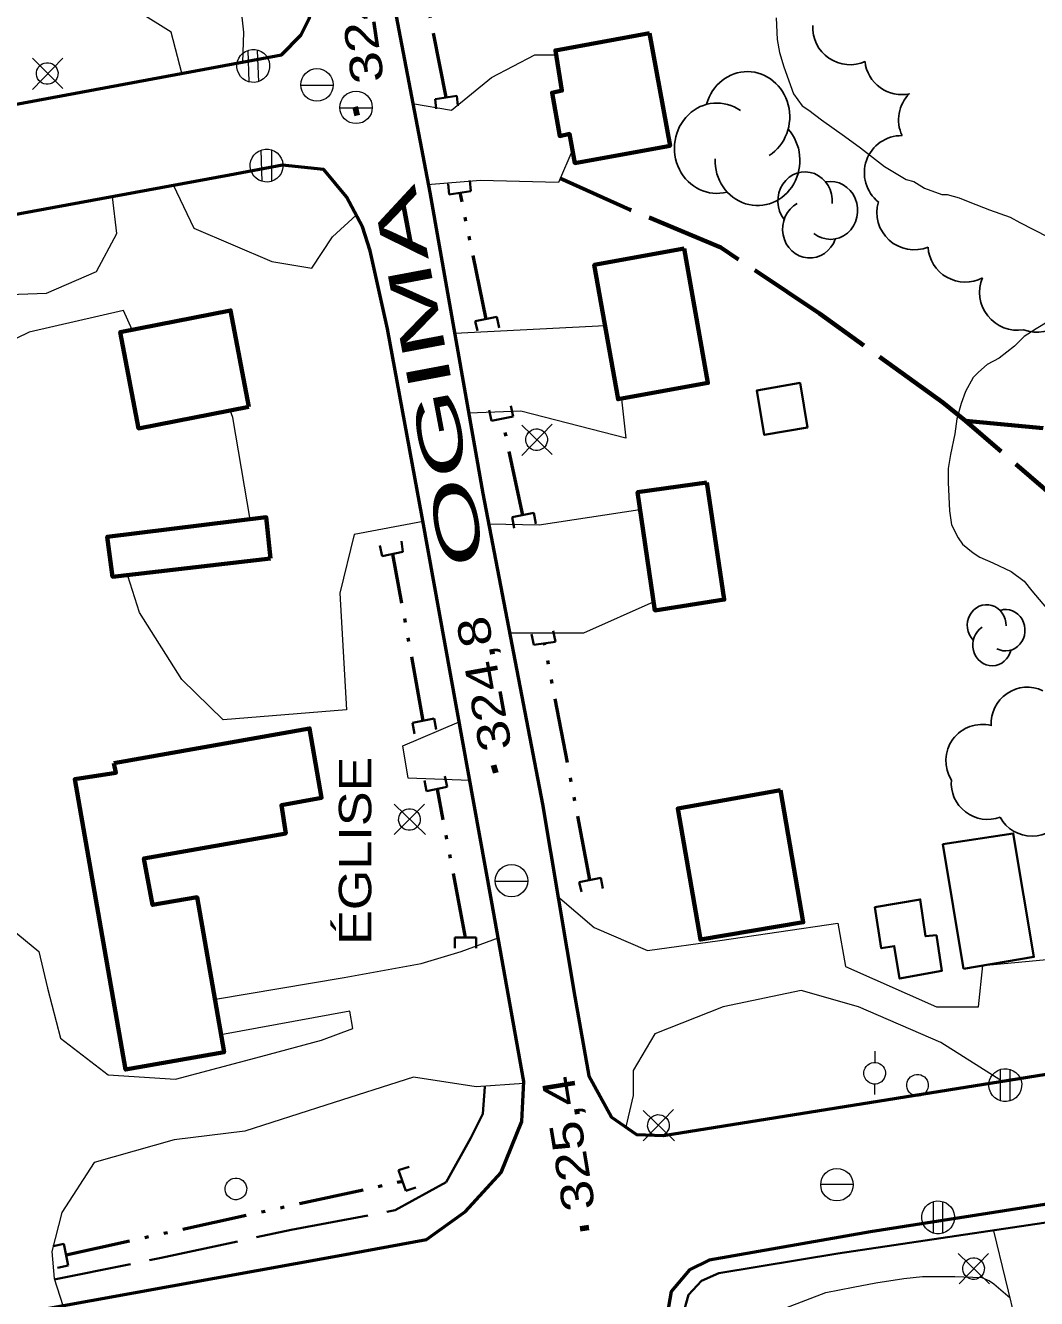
# Model space of a CAD drawing. Extents: x 240591 to 242335, y 5323482 to 5326937.
# Drawn here: x 241266.2 to 241359.7, y 5324733.2 to 5324850.8 of the extents above; entities that cross this region are included whole.
import ezdxf

# ---------------------------------------------------------------- set-up
doc = ezdxf.new("R2010")
doc.units = 0
doc.header["$LTSCALE"] = 1.2
doc.linetypes.add('DASH_DOUBLE_DOT', pattern=[9.2, 5, -1.2, 0.3, -1.2, 0.3, -1.2])
doc.linetypes.add('LONG_DASHED', pattern=[7.5, 6, -1.5])
for name, color, linetype, lineweight in [('19', 7, 'Continuous', 13), ('2', 7, 'Continuous', 13), ('21', 7, 'Continuous', 53), ('22', 7, 'LONG_DASHED', 70), ('26', 7, 'Continuous', 35), ('3', 7, 'Continuous', 140), ('31', 7, 'Continuous', 70), ('36', 7, 'Continuous', 13), ('4', 7, 'DASH_DOUBLE_DOT', 53), ('44', 7, 'Continuous', 25)]:
    doc.layers.add(name, color=color, linetype=linetype, lineweight=lineweight)

msp = doc.modelspace()

# ---------------------------------------------------------------- linework, layer by layer
at = {"layer": '19'}
for p, q in [((241305.9, 5324822.4), (241319.8, 5324823.1)), ((241359.6, 5324723.6), (241355.7, 5324739.5))]:
    msp.add_line(p, q, dxfattribs=at)
for points in [[(241280.7, 5324846.4), (241279.7, 5324850.2), (241273.5, 5324854.1), (241273.4, 5324857.8), (241278.9, 5324858.3)], [(241283, 5324858.6), (241285.6, 5324858.9), (241285.9, 5324854.7), (241286.4, 5324850.2), (241286.3, 5324847.4)], [(241302, 5324843.6), (241305.6, 5324843), (241309.3, 5324846), (241313.3, 5324848.1), (241315.3, 5324848.1)], [(241316.8, 5324839.4), (241315.5, 5324836.3), (241308.3, 5324836.5), (241303.4, 5324836.1)], [(241279.9, 5324836.1), (241281.8, 5324832.1), (241289, 5324829), (241292.7, 5324828.4), (241294.6, 5324831.3), (241296.8, 5324833.3)], [(241259.5, 5324832.3), (241260.9, 5324827.8), (241263, 5324825.9), (241268.2, 5324826.1), (241272.8, 5324828.1), (241274.7, 5324831.6), (241274.3, 5324835)], [(241276.1, 5324822.7), (241275.3, 5324824.5), (241266.6, 5324822.5), (241262.9, 5324820.7), (241259.5, 5324820)], [(241321.3, 5324816.3), (241321.7, 5324812.7), (241312, 5324815.2), (241307.2, 5324815)], [(241287, 5324805.2), (241285.4, 5324814.6), (241285.2, 5324815.2)], [(241309.1, 5324804.8), (241313.7, 5324804.7), (241323, 5324806.1)], [(241303, 5324805), (241296.6, 5324803.8), (241295.3, 5324798.4), (241295.9, 5324787.6), (241284.5, 5324786.7), (241280.7, 5324790.4), (241276.8, 5324796.6), (241275.7, 5324800)], [(241324.3, 5324797.6), (241317.8, 5324794.7), (241311, 5324794.7)], [(241307.3, 5324781.1), (241301.6, 5324781.3), (241301.1, 5324784.3), (241306.3, 5324786.5)], [(241315.4, 5324770.4), (241318.8, 5324767.5), (241323.7, 5324765.4), (241330.4, 5324766.3), (241341.3, 5324767.9), (241342, 5324763.9), (241350.4, 5324760.2), (241354.3, 5324760.2), (241354.7, 5324764), (241364.2, 5324764.9), (241364.8, 5324759.1), (241363, 5324755.6), (241362.9, 5324754.3)], [(241264.3, 5324767.9), (241267.5, 5324765.3), (241268.3, 5324761.9), (241269.5, 5324757.3), (241273.9, 5324753.9), (241280.1, 5324753.5), (241288, 5324755.6), (241293.6, 5324757.1), (241296.5, 5324758.2), (241296.2, 5324759.8), (241284.3, 5324757.6)], [(241283.8, 5324760.9), (241295.7, 5324762.9), (241302.8, 5324764.2), (241306.5, 5324765.3), (241310, 5324766.6)], [(241356.5, 5324753.3), (241350.8, 5324756.9), (241343.2, 5324760.2), (241337.9, 5324761.7), (241330.7, 5324760.2), (241324.4, 5324757.7), (241322.4, 5324754.3), (241322.4, 5324752), (241321.7, 5324749.1)], [(241312.3, 5324753.1), (241307.9, 5324752.8), (241302.1, 5324753.7), (241294, 5324751.1), (241286.5, 5324748.7), (241280, 5324747.9), (241272.6, 5324745.8), (241269.6, 5324741.2), (241268.7, 5324737.6), (241268.9, 5324735.1), (241269.7, 5324732.6)]]:
    msp.add_lwpolyline(points, dxfattribs=at)
at = {"layer": '2'}
for points in [[(241335.6, 5324851.5), (241335.7, 5324849.5), (241335.9, 5324848.3), (241336.3, 5324847), (241337.2, 5324844.5), (241338, 5324843.4), (241338.6, 5324843), (241339.8, 5324842.1), (241341.9, 5324840.6), (241343.4, 5324839.5), (241345.6, 5324837.8), (241347.6, 5324836.6), (241348.3, 5324836.4), (241349.3, 5324835.8), (241350.9, 5324835.2), (241351.4, 5324835.2), (241352.5, 5324834.9), (241353.5, 5324834.5), (241355.3, 5324833.8), (241357.2, 5324833.1), (241358.1, 5324832.6), (241360.7, 5324831.3)], [(241360.8, 5324823.5), (241359.6, 5324822.8), (241358.5, 5324822.1), (241357.6, 5324821.2), (241356.2, 5324820.1), (241355.1, 5324819.5), (241354.3, 5324818.8), (241353.8, 5324818.3), (241353.1, 5324817), (241352.7, 5324815.9), (241352.3, 5324814.5), (241352.1, 5324813.1), (241351.7, 5324811.2), (241351.5, 5324809.9), (241351.5, 5324808.6), (241351.6, 5324806), (241351.8, 5324804.7), (241352.4, 5324803.5), (241352.8, 5324802.9), (241353.8, 5324802.1), (241354.4, 5324801.7), (241355.6, 5324801.2), (241357.3, 5324800.4), (241358.5, 5324799.5), (241359.2, 5324798.6), (241360.9, 5324796.6)], [(241340.2, 5324733.8), (241342.7, 5324734.3), (241344.8, 5324734.7), (241347.4, 5324735.1), (241349.1, 5324735.3), (241350.3, 5324735.3), (241352.1, 5324735.3), (241354.6, 5324735.2), (241355.3, 5324734.9), (241355.7, 5324734.6), (241357.2, 5324733.3)], [(241326.9, 5324723.2), (241327.3, 5324723.5), (241327.7, 5324723.9), (241328.1, 5324724.6), (241328.5, 5324725.8), (241328.9, 5324727), (241329.9, 5324729.3), (241330.3, 5324729.8), (241331.3, 5324730.7), (241332.1, 5324731.4), (241333.1, 5324731.9), (241334.2, 5324732.3), (241335.3, 5324732.4), (241336.5, 5324732.4), (241340.2, 5324733.8)]]:
    msp.add_lwpolyline(points, dxfattribs=at)
at = {"layer": '21'}
for points in [[(241283.2, 5324909.1), (241281.1, 5324911.9), (241278.1, 5324913.5), (241273.7, 5324913), (241249.5, 5324908.6), (241202.6, 5324899.9), (241168.3, 5324893.6), (241166.2, 5324892), (241164.7, 5324890), (241164.1, 5324887.4), (241165.7, 5324879.2), (241174.6, 5324831.6), (241176.7, 5324829.5), (241178.9, 5324828.5), (241182.8, 5324828.5), (241200.3, 5324831.7), (241239.9, 5324838.8), (241289.9, 5324848.1), (241291.7, 5324849.9), (241292.5, 5324851.5), (241293.4, 5324855.4)], [(241300.1, 5324853.8), (241303.6, 5324835.4), (241308.5, 5324807.6), (241314, 5324778.9), (241317, 5324761.1), (241318.3, 5324753.8), (241320.4, 5324750), (241322.7, 5324748.4), (241325.2, 5324748.3), (241357.1, 5324753.4), (241382.6, 5324757.5)], [(241297.4, 5324832.2), (241295.9, 5324835), (241293.8, 5324837.5), (241290, 5324837.9), (241285.1, 5324837), (241238, 5324828.3), (241181, 5324818), (241179.1, 5324816.7), (241178.3, 5324815), (241177.9, 5324813), (241178.6, 5324809), (241187.1, 5324763.2), (241193.9, 5324725.9)], [(241202, 5324721.6), (241222.5, 5324724.6), (241257, 5324730.3), (241295.1, 5324737.2), (241303.3, 5324738.7), (241306.9, 5324741.3), (241310.2, 5324744.9), (241312.1, 5324749.6), (241312.3, 5324753.3), (241309.3, 5324770), (241302.9, 5324805.4), (241299.7, 5324822.8), (241298.1, 5324830), (241297.4, 5324832.2)], [(241366.5, 5324742.9), (241344.3, 5324739.4), (241329.4, 5324736.8), (241327.6, 5324735.9), (241325.9, 5324733.9), (241325.5, 5324731.6), (241325.7, 5324729.8), (241330.1, 5324705.5), (241335.7, 5324675.6), (241339.6, 5324652.6), (241339.3, 5324649.5), (241337.7, 5324646.6), (241336.3, 5324644.4), (241334.7, 5324642.5), (241328.8, 5324639.5), (241294.8, 5324620.7), (241263, 5324603.3), (241225.2, 5324583), (241188, 5324563.5), (241185, 5324562.4), (241181.9, 5324562.1)]]:
    msp.add_lwpolyline(points, dxfattribs=at)
at = {"layer": '21', "linetype": 'LONG_DASHED', "lineweight": 35}
msp.add_lwpolyline([(241268.9, 5324735), (241278.8, 5324737), (241290.8, 5324739.6), (241300.4, 5324741.4), (241305.1, 5324744), (241307.4, 5324748.1), (241308.5, 5324750.3), (241308.7, 5324752.8)], dxfattribs=at)
at = {"layer": '22'}
for points in [[(241392.5, 5324765), (241391, 5324775.7), (241386.6, 5324786.4), (241376.2, 5324796), (241363.2, 5324805.6), (241353.1, 5324814.3), (241351, 5324816), (241339.6, 5324824.2), (241330.5, 5324830.3), (241322.1, 5324833.8), (241315.6, 5324836.7)], [(241353.1, 5324814.3), (241364.9, 5324813.2), (241380.2, 5324812.8), (241390.3, 5324813.9), (241397.6, 5324816.4), (241402.3, 5324818.4), (241406.7, 5324818.8), (241410.9, 5324818.6), (241416.8, 5324819.8), (241423.5, 5324821.9), (241426.2, 5324822.4), (241429.2, 5324823.1)]]:
    msp.add_lwpolyline(points, dxfattribs=at)
at = {"layer": '22', "linetype": 'Continuous', "lineweight": 35}
msp.add_lwpolyline([(241365.5, 5324741), (241341.3, 5324737.4), (241330.3, 5324735.6), (241328.7, 5324734.9), (241327.5, 5324733.6), (241326.9, 5324731.5), (241325.6, 5324730.6)], dxfattribs=at)
at = {"layer": '26'}
for p, q in [((241304.1, 5324844), (241306.1, 5324844.3)), ((241304.1, 5324844), (241304.2, 5324843.1)), ((241306.1, 5324844.3), (241306.2, 5324843.4)), ((241305.4, 5324835.2), (241305.3, 5324836.2)), ((241307.4, 5324835.5), (241305.4, 5324835.2)), ((241307.4, 5324835.5), (241307.3, 5324836.5)), ((241307.8, 5324823.5), (241309.8, 5324823.9)), ((241309.8, 5324823.9), (241310, 5324822.9)), ((241307.8, 5324823.5), (241308, 5324822.6)), ((241311.3, 5324814.7), (241311.1, 5324815.7)), ((241309.3, 5324814.3), (241309.1, 5324815.3)), ((241311.3, 5324814.7), (241309.3, 5324814.3)), ((241311.2, 5324805.4), (241313.2, 5324805.8)), ((241311.2, 5324805.4), (241311.4, 5324804.4)), ((241313.2, 5324805.8), (241313.4, 5324804.8)), ((241299.2, 5324801.8), (241299, 5324802.8)), ((241301.1, 5324802.2), (241301, 5324803.2)), ((241301.1, 5324802.2), (241299.2, 5324801.8)), ((241313.2, 5324793.6), (241313, 5324794.6)), ((241315.2, 5324793.9), (241315, 5324794.9)), ((241315.2, 5324793.9), (241313.2, 5324793.6)), ((241302, 5324786.4), (241304, 5324786.8)), ((241302, 5324786.4), (241302.2, 5324785.4)), ((241304, 5324786.8), (241304.2, 5324785.8)), ((241305.2, 5324780.5), (241305, 5324781.5)), ((241303.3, 5324780.1), (241303.1, 5324781.1)), ((241305.2, 5324780.5), (241303.3, 5324780.1)), ((241317.4, 5324771.7), (241319.4, 5324772.1)), ((241319.4, 5324772.1), (241319.6, 5324771.1)), ((241317.4, 5324771.7), (241317.6, 5324770.8)), ((241305.9, 5324766.6), (241305.9, 5324765.6)), ((241305.9, 5324766.6), (241307.9, 5324766.6)), ((241307.9, 5324766.6), (241307.9, 5324765.6)), ((241300.7, 5324745.1), (241301.7, 5324745.4)), ((241301.4, 5324743.2), (241300.7, 5324745.1)), ((241301.4, 5324743.2), (241302.3, 5324743.5)), ((241269.8, 5324738.3), (241268.8, 5324738.1)), ((241269.8, 5324738.3), (241270.2, 5324736.3)), ((241270.2, 5324736.3), (241269.2, 5324736.1))]:
    msp.add_line(p, q, dxfattribs=at)
at = {"layer": '3'}
for p, q in [((241296.7, 5324843.3), (241296.9, 5324842.5)), ((241309.5, 5324782.5), (241309.7, 5324781.8)), ((241317.5, 5324739.7), (241318.3, 5324739.8))]:
    msp.add_line(p, q, dxfattribs=at)
at = {"layer": '31'}
for points in [[(241323.9, 5324850.1), (241325.8, 5324839.7), (241317, 5324838.1), (241316.5, 5324840.8), (241315.6, 5324840.6), (241314.9, 5324844.6), (241315.8, 5324844.8), (241315.2, 5324848.5)], [(241327.1, 5324830.2), (241329.3, 5324817.8), (241321, 5324816.3), (241318.8, 5324828.7)], [(241286.9, 5324815.6), (241276.7, 5324813.6), (241275, 5324822.5), (241285.2, 5324824.5)], [(241329.2, 5324808.6), (241330.8, 5324797.8), (241324.4, 5324796.8), (241322.8, 5324807.7)], [(241288.9, 5324801.6), (241274.3, 5324799.9), (241273.8, 5324803.6), (241288.5, 5324805.4)], [(241274.4, 5324782.7), (241292.5, 5324785.9), (241293.6, 5324779.5), (241289.9, 5324778.8), (241290.3, 5324776.2), (241277.2, 5324773.9), (241278, 5324769.6), (241282.1, 5324770.3), (241284.6, 5324756), (241275.5, 5324754.4), (241270.8, 5324781.2), (241274.6, 5324781.8)], [(241336, 5324780.2), (241338.1, 5324768), (241328.6, 5324766.4), (241326.5, 5324778.5)]]:
    msp.add_lwpolyline(points, close=True, dxfattribs=at)
at = {"layer": '31', "lineweight": 35}
for points in [[(241338.5, 5324813.7), (241334.5, 5324813), (241333.8, 5324817.1), (241337.8, 5324817.8)], [(241352.9, 5324763.7), (241351, 5324775.2), (241357.5, 5324776.2), (241359.4, 5324764.8)], [(241344.7, 5324769.4), (241348.9, 5324770.1), (241349.4, 5324766.7), (241350.4, 5324766.8), (241350.9, 5324763.5), (241347, 5324762.8), (241346.5, 5324765.8), (241345.3, 5324765.6)]]:
    msp.add_lwpolyline(points, close=True, dxfattribs=at)
at = {"layer": '36'}
for p, q in [((241286.8, 5324848.5), (241286.9, 5324845.6)), ((241287.8, 5324845.6), (241287.7, 5324848.5)), ((241269.7, 5324845), (241266.9, 5324847.8)), ((241269.7, 5324847.8), (241266.9, 5324844.9)), ((241291.7, 5324845.3), (241294.7, 5324845.3)), ((241295.3, 5324843.2), (241298.3, 5324843.2)), ((241288, 5324839.3), (241288.1, 5324836.4)), ((241289, 5324836.4), (241289, 5324839.3)), ((241314.9, 5324814), (241312.1, 5324811.1)), ((241314.9, 5324811.2), (241312.1, 5324813.9)), ((241303.2, 5324776.1), (241300.3, 5324778.9)), ((241303.1, 5324778.9), (241300.3, 5324776.1)), ((241309.6, 5324771.8), (241312.6, 5324771.8)), ((241344.7, 5324756.1), (241344.7, 5324755.1)), ((241356.3, 5324754.4), (241356.3, 5324751.5)), ((241357.2, 5324751.5), (241357.2, 5324754.4)), ((241344.7, 5324752.1), (241344.7, 5324753.1)), ((241326.1, 5324750.7), (241323.3, 5324747.8)), ((241326.2, 5324747.8), (241323.3, 5324750.6)), ((241339.7, 5324743.8), (241342.7, 5324743.8)), ((241350.1, 5324742.2), (241350.1, 5324739.3)), ((241351, 5324739.3), (241351, 5324742.2)), ((241355.3, 5324734.6), (241352.4, 5324737.4)), ((241355.2, 5324737.4), (241352.5, 5324734.6))]:
    msp.add_line(p, q, dxfattribs=at)
for centre in [(241293.179, 5324845.322), (241296.789, 5324843.242), (241311.149, 5324771.832), (241341.209, 5324743.762)]:
    msp.add_circle(centre, 1.5, dxfattribs=at)
for centre, major_axis in [((241287.295, 5324847.067), (-0.703, 1.345)), ((241268.262, 5324846.375), (-0.463, 0.886)), ((241288.525, 5324837.867), (-0.703, 1.345)), ((241313.472, 5324812.555), (-0.463, 0.886)), ((241301.722, 5324777.485), (-0.463, 0.886)), ((241344.692, 5324754.049), (-0.463, 0.886)), ((241356.765, 5324752.957), (-0.703, 1.345)), ((241348.65, 5324752.943), (-0.463, 0.886)), ((241324.722, 5324749.235), (-0.463, 0.886)), ((241285.69, 5324743.373), (-0.463, 0.886)), ((241350.565, 5324740.747), (-0.703, 1.345)), ((241353.832, 5324736.015), (-0.463, 0.886))]:
    msp.add_ellipse(centre, major_axis=major_axis, ratio=0.999959, dxfattribs=at)
at = {"layer": '4'}
for p, q in [((241305.1, 5324844.2), (241301.1, 5324864.5)), ((241308.8, 5324823.7), (241306.4, 5324835.4)), ((241312.2, 5324805.6), (241310.3, 5324814.5)), ((241303, 5324786.6), (241300.2, 5324802)), ((241318.4, 5324771.9), (241314.2, 5324793.8)), ((241306.9, 5324766.6), (241304.3, 5324780.3)), ((241270, 5324737.3), (241301.1, 5324744.1))]:
    msp.add_line(p, q, dxfattribs=at)
at = {"layer": '44'}
msp.add_arc((241357.89, 5324826.164), 3.499, 157.37331, 279.21476, dxfattribs=at)
for centre, major_axis, ratio, start_param, end_param in [((241342.42, 5324850.618), (1.972, -2.813), 0.999785, 4.0451591, 6.0934837), ((241347.211, 5324847.852), (0.771, -3.34), 0.99951, 4.594079, 6.2652063), ((241332.934, 5324842.376), (-0.001, 4.17), 0.939648, 3.6830901, 7.5696654), ((241330.12, 5324839.474), (-0.001, 4.17), 0.939648, 5.6960186, 9.6658936), ((241350.337, 5324842.081), (-2.716, 2.116), 0.994836, 6.1534749, 7.3816566), ((241333.872, 5324838.35), (-0.001, 4.17), 0.939648, 1.5394506, 5.4784596), ((241347.187, 5324837.197), (1.816, -2.926), 0.999492, 2.5743987, 5.0537963), ((241338.262, 5324834.621), (0.001, -2.672), 0.939648, 1.473045, 5.412054), ((241340.616, 5324833.732), (0.001, -2.672), 0.939648, 5.629613, 9.599488), ((241338.701, 5324832.004), (0.001, -2.672), 0.939648, 3.6166845, 7.5032598), ((241348.341, 5324833.534), (2.288, -2.567), 0.999755, 3.6951511, 5.9393919), ((241353.06, 5324830.551), (2.851, -1.919), 0.999862, 3.7927572, 5.7892066), ((241359.702, 5324826.076), (1.162, 3.398), 0.999995, 3.1151229, 5.2447683), ((241355.044, 5324795.416), (-0.001, 1.909), 0.939648, 4.6880717, 8.6579468), ((241356.787, 5324794.966), (-0.001, 1.909), 0.939648, 2.6751433, 6.5617186), ((241355.551, 5324793.596), (-0.001, 1.909), 0.939648, 0.5315038, 4.4705128), ((241358.802, 5324786.36), (-3.247, 0.813), 0.997972, 4.5163874, 6.5918823), ((241354.616, 5324782.918), (-0.877, -3.232), 0.999679, 3.1507306, 5.5403639), ((241355.124, 5324780.823), (3.343, -0.194), 0.994527, 3.1060956, 5.1255003), ((241359.24, 5324779.275), (3.346, 0), 0.996851, 3.6332878, 5.7914902)]:
    msp.add_ellipse(centre, major_axis=major_axis, ratio=ratio, start_param=start_param, end_param=end_param, dxfattribs=at)

# ---------------------------------------------------------------- texts
at = {"layer": '21', "width": 2}
msp.add_text('OGIMA', height=4, rotation=100.68, dxfattribs=at).set_placement((241308.8, 5324801.2))
at = {"layer": '3'}
for s, rotation, width, p in [('324,4', 98.409, 1.3, (241299.4, 5324845.7)), ('324,8', 100.266, 1.25, (241311.2, 5324784.1)), ('325,4', 99.324, 1.25, (241318.9, 5324741.6))]:
    msp.add_text(s, height=3, rotation=rotation, dxfattribs=dict(at, width=width)).set_placement(p)
at = {"layer": '31', "width": 1.2}
msp.add_text('ÉGLISE', height=3, rotation=90, dxfattribs=at).set_placement((241298.2, 5324765.9))

doc.saveas('drawing.dxf')
